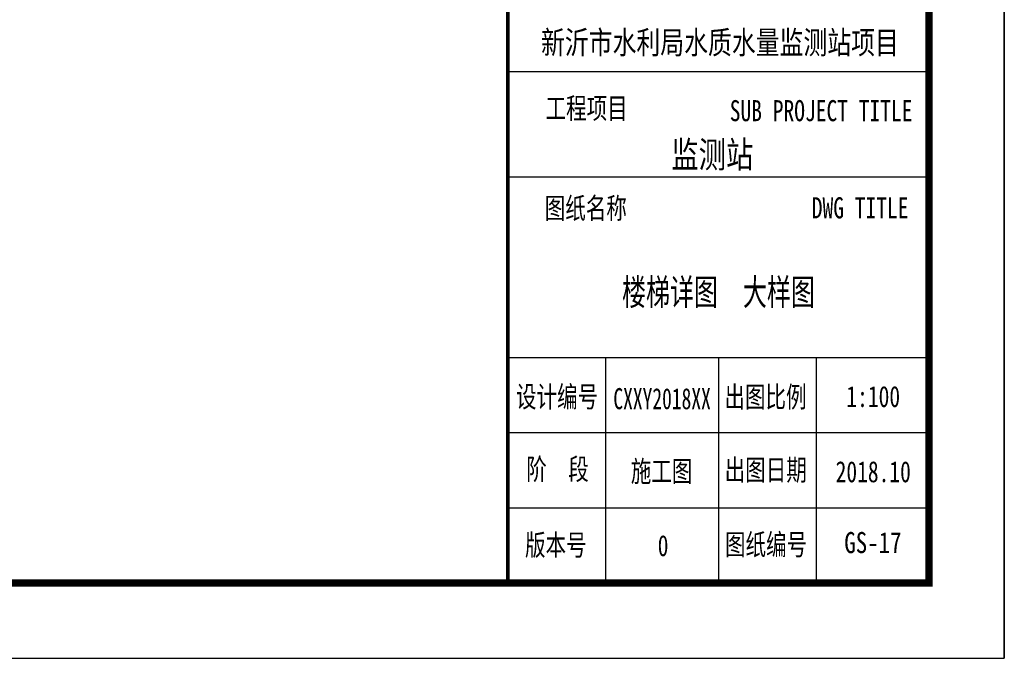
# Model space of a CAD drawing. Extents: x -302077 to 107904, y -9283 to 295706.
# Tile 286 of 297: x 94816 to 107904, y 236306 to 244794. Entities that reach past the tile are written whole.
import ezdxf
from ezdxf.enums import TextEntityAlignment as Align

# ---------------------------------------------------------------- set-up
doc = ezdxf.new("R2010")
doc.units = 0
doc.header["$LTSCALE"] = 500
doc.header["$MEASUREMENT"] = 0
doc.layers.get('0').update_dxf_attribs({"linetype": 'CONTINUOUS'})
doc.layers.add('PUB_TITLE', color=4, linetype='CONTINUOUS')
doc.layers.add('TK', color=7, linetype='CONTINUOUS')
doc.styles.add('-宋体', font='txt', dxfattribs={"width": 0.8})
doc.styles.add('TKHZ1', font='txt', dxfattribs={"width": 0.8})

# ---------------------------------------------------------------- blocks, each defined once
blk = doc.blocks.new('wrtgtg')
at = {"color": 4}
for p, q in [((7804, -4841), (7804, 52559)), ((7804, -2434), (7804, -2434)), ((2146, -4841), (7804, -4841))]:
    blk.add_line(p, q, dxfattribs=at)
at = {"layer": 'PUB_TITLE'}
for p, q in [((8804, 53559), (8804, -5841)), ((7804, -4841), (7804, 52559)), ((2204, 1959), (7804, 1959)), ((2204, 559), (7804, 559)), ((2204, -1841), (7804, -1841)), ((3504, -1841), (3504, -4841)), ((5004, -1841), (5004, -4841)), ((6304, -1841), (6304, -4841)), ((2204, -2841), (7804, -2841)), ((2204, -3841), (7804, -3841))]:
    blk.add_line(p, q, dxfattribs=at)
blk.add_lwpolyline([(-75296, -5841), (8804, -5841), (8804, 53559), (-75296, 53559)], close=True, dxfattribs=at)
at = {"layer": 'PUB_TITLE', "const_width": 100}
blk.add_lwpolyline([(-72796, -4841), (7804, -4841), (7804, 52559), (-72796, 52559)], close=True, dxfattribs=at)
at = {"layer": 'PUB_TITLE', "const_width": 50}
blk.add_lwpolyline([(2204, -4841), (2204, 52559)], dxfattribs=at)
at = {"layer": 'TK'}
for s, height, style, width, p in [('新沂市水利局水质水量监测站项目', 304.92, 'TKHZ1', 0.8, (5024, 2192)), ('监测站', 350, 'TKHZ1', 0.8, (4923, 680)), ('1:100', 280, '-宋体', 0.75, (7062, -2501)), ('CXXY2018XX', 280, '-宋体', 0.68, (4255, -2530)), ('2018.10', 280, '-宋体', 0.75, (7062, -3501))]:
    blk.add_text(s, height=height, dxfattribs=dict(at, style=style, width=width)).set_placement(p, align=Align.CENTER)
at = {"layer": 'TK', "style": '-宋体', "width": 0.75}
for s, p in [('工程项目', (3252, 1473)), ('SUB PROJECT TITLE', (6369, 1438))]:
    blk.add_text(s, height=280, dxfattribs=at).set_placement(p, align=Align.MIDDLE)
for s, p in [('图纸名称', (2695, 2)), ('DWG TITLE', (6245, 7, 0)), ('设计编号', (2313, -2504, 0)), ('出图比例', (5084, -2507, 0)), ('阶  段', (2449, -3467, 0)), ('施工图', (3839, -3495, 0)), ('出图日期', (5087, -3478, 0)), ('版本号', (2433, -4475, 0)), ('图纸编号', (5091, -4469, 0)), ('0', (4197, -4483, 0))]:
    blk.add_text(s, height=280, dxfattribs=at).set_placement(p)

msp = doc.modelspace()

# ---------------------------------------------------------------- block references
msp.add_blockref('wrtgtg', (99100.057, 242147.088))

# ---------------------------------------------------------------- texts
at = {"layer": 'TK', "style": 'TKHZ1'}
for s, height, width, p in [('楼梯详图  大样图', 350, 0.7, (104104.381, 240998.28)), ('GS-17', 280, 0.8, (106157.922, 237704.145))]:
    msp.add_text(s, height=height, dxfattribs=dict(at, width=width)).set_placement(p, align=Align.CENTER)

doc.saveas('drawing.dxf')
